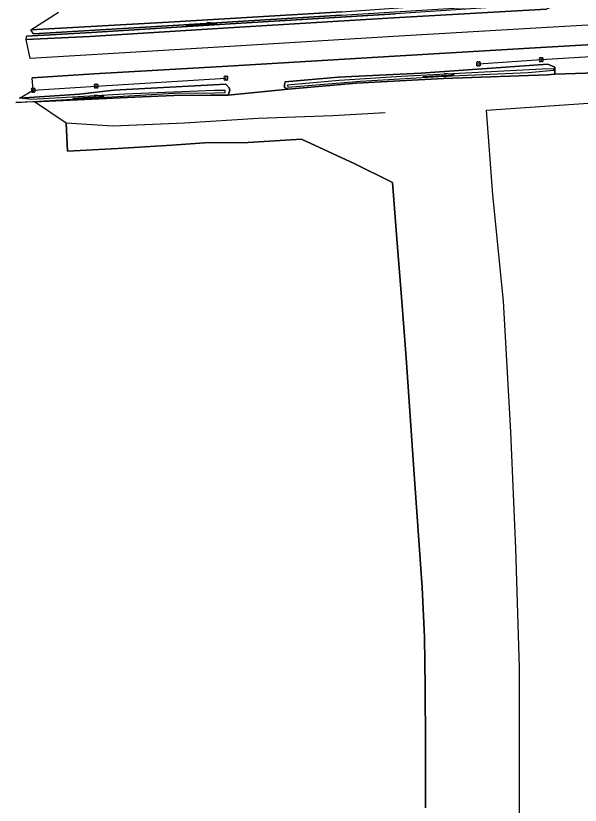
# Model space of a CAD drawing. Extents: x 154825 to 158680, y 370717 to 378075.
# Drawn here: x 157109.6 to 157199.5, y 373148 to 373273.9 of the extents above; entities that cross this region are included whole.
import ezdxf

# ---------------------------------------------------------------- set-up
doc = ezdxf.new("R2010")
doc.units = 0
for name, color, linetype in [('boom', 7, 'Continuous'), ('cultuurscheiding', 7, 'Continuous'), ('hoogteverschillijn', 7, 'Continuous'), ('insteek sloot', 7, 'Continuous'), ('maaiveldlijn algemeen - gesloten verharding', 7, 'Continuous'), ('Sloot bodem', 7, 'Continuous'), ('stroomrichting  watergangen', 7, 'Continuous'), ('vlak_Grasland', 7, 'Continuous'), ('vlak_Grazige_vegetatie', 7, 'Continuous')]:
    doc.layers.add(name, color=color, linetype=linetype)

msp = doc.modelspace()

# ---------------------------------------------------------------- linework, layer by layer
at = {"layer": 'boom'}
for points in [[(157183.32, 373266.22), (157193.32, 373266.89), (157213.45, 373268.12), (157233.6, 373269.39), (157254.14, 373270.36)], [(157112.35, 373262.01), (157122.38, 373262.69), (157143.06, 373263.94)]]:
    msp.add_lwpolyline(points, dxfattribs=at)
for centre in [(157183.32, 373266.22), (157193.32, 373266.89), (157143.06, 373263.94), (157122.38, 373262.69), (157112.35, 373262.01)]:
    msp.add_circle(centre, 0.006, dxfattribs=at)
for centre, start, end in [((157183.16, 373266.38), 357.075, 272.925), ((157183.16, 373266.06), 87.075, 2.925), ((157183.48, 373266.38), 267.075, 182.925), ((157183.48, 373266.06), 177.075, 92.925), ((157193.17, 373267.05), 357.075, 272.925), ((157193.17, 373266.73), 87.075, 2.925), ((157193.48, 373267.05), 267.075, 182.925), ((157193.48, 373266.73), 177.075, 92.925), ((157142.9, 373264.1), 357.075, 272.925), ((157142.9, 373263.79), 87.075, 2.925), ((157143.22, 373264.1), 267.075, 182.925), ((157143.22, 373263.79), 177.075, 92.925), ((157112.19, 373262.17), 357.075, 272.925), ((157112.5, 373262.17), 267.075, 182.925), ((157122.22, 373262.84), 357.075, 272.925), ((157122.22, 373262.53), 87.075, 2.925), ((157122.53, 373262.84), 267.075, 182.925), ((157122.53, 373262.53), 177.075, 92.925), ((157112.19, 373261.85), 87.075, 2.925), ((157112.5, 373261.85), 177.075, 92.925)]:
    msp.add_arc(centre, 0.158, start, end, dxfattribs=at)
at = {"layer": 'cultuurscheiding'}
for points in [[(157195.48, 373264.56), (157202.09, 373264.81)], [(157143.4, 373261.25), (157152.98, 373262.21)]]:
    msp.add_lwpolyline(points, dxfattribs=at)
at = {"layer": 'hoogteverschillijn'}
for points in [[(157189.78, 373133.55), (157189.85, 373149.52), (157189.84, 373169.93), (157189.26, 373188.94), (157188.48, 373207.58), (157187.29, 373228.37), (157185.62, 373245.33), (157184.61, 373258.82), (157210.91, 373260.63), (157211.01, 373239.24), (157211.98, 373216.44), (157212.36, 373195.43), (157212.44, 373176.07), (157212.42, 373150.75), (157211.82, 373129.04)], [(157168.42, 373258.39), (157160.09, 373257.92), (157148.21, 373257.5), (157136.45, 373256.79), (157125.01, 373256.28), (157117.58, 373256.75), (157117.8, 373252.32), (157125.82, 373252.73), (157134.46, 373253.27), (157139.62, 373253.63), (157146.6, 373253.7), (157155.12, 373254.2), (157163.61, 373250.26), (157169.59, 373247.32), (157170.32, 373238.31), (157171.03, 373229.02), (157171.77, 373219.34), (157172.48, 373209.33), (157173.03, 373201.55), (157174.32, 373182.77), (157174.72, 373174.84), (157174.82, 373166.84), (157174.85, 373157.74), (157174.85, 373147.65)]]:
    msp.add_lwpolyline(points, dxfattribs=at)
at = {"layer": 'insteek sloot'}
for points in [[(157195.01, 373276.76), (157195.28, 373275.96), (157194.8, 373275.22), (157194.15, 373274.93), (157169.78, 373273.57), (157143.46, 373271.96), (157121.39, 373270.57), (157111.21, 373270.08)], [(157111.96, 373271.64), (157133.88, 373272.88), (157161.56, 373274.53), (157181.83, 373275.94), (157193.61, 373276.79), (157195.01, 373276.76)], [(157195.48, 373264.56), (157195.48, 373265.67), (157194.39, 373266.16), (157174.11, 373264.71), (157160.93, 373264.11), (157152.49, 373263.35), (157152.38, 373262.95), (157152.41, 373262.47), (157152.98, 373262.21)], [(157152.98, 373262.21), (157163.84, 373263.13), (157177.76, 373263.91), (157194.3, 373264.47), (157195.48, 373264.56)], [(157143.4, 373261.25), (157143.7, 373262), (157143.58, 373262.41), (157143.02, 373262.96), (157125.21, 373262), (157119.7, 373261.38), (157110.18, 373260.77)], [(157112.55, 373260.16), (157128.54, 373260.9), (157134.76, 373261.16), (157140.67, 373261.22), (157143.4, 373261.25)]]:
    msp.add_lwpolyline(points, dxfattribs=at)
at = {"layer": 'maaiveldlijn algemeen - gesloten verharding'}
for points in [[(157277.18, 373277.38), (157274.01, 373277.09), (157261.95, 373276.03), (157234.32, 373274.34), (157213.62, 373273.13), (157193.36, 373271.94), (157169.76, 373270.59), (157143.66, 373268.97), (157121.64, 373267.67), (157111.83, 373267.05)], [(157278.08, 373273.3), (157273.43, 373273.22), (157262, 373272.78), (157234.2, 373271.21), (157213.59, 373269.99), (157193.28, 373268.83), (157169.95, 373267.47), (157143.38, 373265.86), (157122, 373264.64), (157112.18, 373263.98)]]:
    msp.add_lwpolyline(points, dxfattribs=at)
at = {"layer": 'Sloot bodem'}
for points in [[(157112.39, 373271.01), (157133.73, 373272.28), (157161.45, 373273.98), (157181.14, 373275.21), (157191.85, 373275.95), (157194.41, 373276.21), (157194.44, 373275.8), (157192.53, 373275.66), (157170.09, 373274.21), (157143.76, 373272.6), (157121.65, 373271.24), (157111.25, 373270.65)], [(157195.31, 373265.42), (157193.46, 373265.35), (157171.04, 373264.18), (157161.09, 373263.59), (157152.89, 373262.83), (157152.93, 373262.52), (157164.52, 373263.48), (157177.85, 373264.24), (157191.24, 373264.85), (157195.32, 373265.21), (157195.31, 373265.42)], [(157109.56, 373260.04), (157128.51, 373261.2), (157134.79, 373261.56), (157141.23, 373261.58), (157142.96, 373261.67), (157142.96, 373261.99), (157141.26, 373261.96), (157126.88, 373261.41), (157112.11, 373260.55)]]:
    msp.add_lwpolyline(points, dxfattribs=at)
at = {"layer": 'stroomrichting  watergangen'}
for p, q in [((157136.65, 373272.34), (157141.64, 373272.64)), ((157141.62, 373272.65), (157140.05, 373272.83)), ((157141.64, 373272.64), (157140.1, 373272.27)), ((157174.47, 373264.19), (157179.45, 373264.49)), ((157179.44, 373264.5), (157177.87, 373264.68)), ((157179.45, 373264.49), (157177.92, 373264.12)), ((157118.67, 373260.76), (157123.65, 373261.06)), ((157123.64, 373261.07), (157122.07, 373261.25)), ((157123.65, 373261.06), (157122.12, 373260.69))]:
    msp.add_line(p, q, dxfattribs=at)
at = {"layer": 'vlak_Grasland'}
for points in [[(157161.56, 373274.53), (157133.88, 373272.88), (157111.96, 373271.64), (157116.39, 373274.47)], [(157174.85, 373147.65), (157174.85, 373157.74), (157174.82, 373166.84), (157174.72, 373174.84), (157174.32, 373182.77), (157173.03, 373201.55), (157172.48, 373209.33), (157171.77, 373219.34), (157171.03, 373229.02), (157170.32, 373238.31), (157169.59, 373247.32), (157163.61, 373250.26), (157155.12, 373254.2), (157146.6, 373253.7), (157139.62, 373253.63), (157134.46, 373253.27), (157125.82, 373252.73), (157117.8, 373252.32), (157117.58, 373256.75), (157112.55, 373260.16), (157128.54, 373260.9), (157134.76, 373261.16), (157140.67, 373261.22), (157143.4, 373261.25), (157152.98, 373262.21), (157163.84, 373263.13), (157177.76, 373263.91), (157194.3, 373264.47), (157195.48, 373264.56), (157202.09, 373264.81)]]:
    msp.add_lwpolyline(points, dxfattribs=at)
at = {"layer": 'vlak_Grazige_vegetatie'}
for points in [[(157194.15, 373274.93), (157169.78, 373273.57), (157143.46, 373271.96), (157121.39, 373270.57), (157111.21, 373270.08), (157111.25, 373270.65), (157121.65, 373271.24), (157143.76, 373272.6), (157170.09, 373274.21)], [(157234.32, 373274.34), (157213.62, 373273.13), (157193.36, 373271.94), (157169.76, 373270.59), (157143.66, 373268.97), (157121.64, 373267.67), (157111.83, 373267.05), (157111.21, 373270.08), (157121.39, 373270.57), (157143.46, 373271.96), (157169.78, 373273.57), (157194.15, 373274.93)], [(157161.45, 373273.98), (157133.73, 373272.28), (157112.39, 373271.01), (157111.96, 373271.64), (157133.88, 373272.88), (157161.56, 373274.53)], [(157202.09, 373264.81), (157195.48, 373264.56), (157195.48, 373265.67), (157194.39, 373266.16), (157174.11, 373264.71), (157160.93, 373264.11), (157152.49, 373263.35), (157152.38, 373262.95), (157152.41, 373262.47), (157152.98, 373262.21), (157143.4, 373261.25), (157143.7, 373262), (157143.58, 373262.41), (157143.02, 373262.96), (157125.21, 373262), (157119.7, 373261.38), (157110.18, 373260.77), (157112.35, 373262.01), (157112.18, 373263.98), (157122, 373264.64), (157143.38, 373265.86), (157169.95, 373267.47), (157193.28, 373268.83), (157213.59, 373269.99)]]:
    msp.add_lwpolyline(points, dxfattribs=at)
for points in [[(157195.48, 373265.67), (157195.48, 373264.56), (157194.3, 373264.47), (157177.76, 373263.91), (157163.84, 373263.13), (157152.98, 373262.21), (157152.41, 373262.47), (157152.38, 373262.95), (157152.49, 373263.35), (157160.93, 373264.11), (157174.11, 373264.71), (157194.39, 373266.16)], [(157152.89, 373262.83), (157152.93, 373262.52), (157164.52, 373263.48), (157177.85, 373264.24), (157191.24, 373264.85), (157195.32, 373265.21), (157195.31, 373265.42), (157193.46, 373265.35), (157171.04, 373264.18), (157161.09, 373263.59)], [(157143.7, 373262), (157143.4, 373261.25), (157140.67, 373261.22), (157134.76, 373261.16), (157128.54, 373260.9), (157112.55, 373260.16), (157109.56, 373260.04), (157128.51, 373261.2), (157134.79, 373261.56), (157141.23, 373261.58), (157142.96, 373261.67), (157142.96, 373261.99), (157141.26, 373261.96), (157126.88, 373261.41), (157112.11, 373260.55), (157110.18, 373260.77), (157119.7, 373261.38), (157125.21, 373262), (157143.02, 373262.96), (157143.58, 373262.41)]]:
    msp.add_lwpolyline(points, close=True, dxfattribs=at)

doc.saveas('drawing.dxf')
